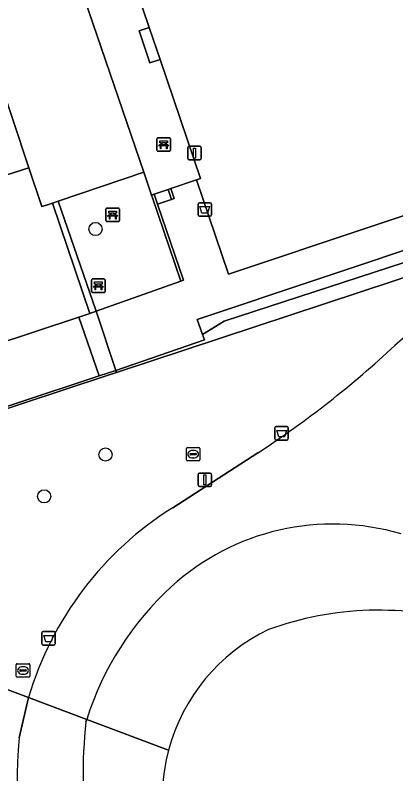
# Model space of a CAD drawing. Extents: x 158086 to 159499, y 382904 to 383981.
# Drawn here: x 159253 to 159281.1, y 383172.2 to 383228.4 of the extents above; entities that cross this region are included whole.
import ezdxf

# ---------------------------------------------------------------- set-up
doc = ezdxf.new("R2010")
doc.units = 0
for name, color, linetype in [('IMGEO_Afvalbak', 7, 'Continuous'), ('IMGEO_Bank', 7, 'Continuous'), ('IMGEO_Boom', 7, 'Continuous'), ('IMGEO_Groenvoorziening', 7, 'Continuous'), ('IMGEO_Haag', 7, 'Continuous'), ('IMGEO_Hek', 7, 'Continuous'), ('IMGEO_Kolk', 7, 'Continuous'), ('IMGEO_Lichtmast', 7, 'Continuous'), ('IMGEO_Muur', 7, 'Continuous'), ('IMGEO_Pand', 7, 'Continuous'), ('IMGEO_Rijbaan_lokaal_gesloten', 7, 'Continuous'), ('IMGEO_Rioolput', 7, 'Continuous'), ('IMGEO_Terreindeel_halfverhard', 7, 'Continuous'), ('IMGEO_Voetpad_open', 7, 'Continuous')]:
    doc.layers.add(name, color=color, linetype=linetype)

msp = doc.modelspace()

# ---------------------------------------------------------------- linework, layer by layer
at = {"layer": 'IMGEO_Afvalbak'}
for p, q in [((159266.498, 383213.57), (159266.498, 383214.37)), ((159266.498, 383214.37), (159266.498, 383213.57)), ((159266.598, 383214.47), (159267.388, 383214.47)), ((159267.388, 383214.47), (159266.598, 383214.47)), ((159267.488, 383214.37), (159267.488, 383213.57)), ((159267.488, 383213.57), (159267.488, 383214.37)), ((159267.388, 383213.47), (159266.598, 383213.47)), ((159266.598, 383213.47), (159267.388, 383213.47)), ((159272.188, 383196.993), (159272.188, 383197.793)), ((159272.188, 383197.793), (159272.188, 383196.993)), ((159272.288, 383197.893), (159273.078, 383197.893)), ((159273.078, 383197.893), (159272.288, 383197.893)), ((159273.178, 383197.793), (159273.178, 383196.993)), ((159273.178, 383196.993), (159273.178, 383197.793)), ((159273.078, 383196.893), (159272.288, 383196.893)), ((159272.288, 383196.893), (159273.078, 383196.893)), ((159254.93, 383181.801), (159254.93, 383182.601)), ((159254.93, 383182.601), (159254.93, 383181.801)), ((159255.03, 383182.701), (159255.82, 383182.701)), ((159255.82, 383182.701), (159255.03, 383182.701)), ((159255.92, 383182.601), (159255.92, 383181.801)), ((159255.92, 383181.801), (159255.92, 383182.601)), ((159255.82, 383181.701), (159255.03, 383181.701)), ((159255.03, 383181.701), (159255.82, 383181.701))]:
    msp.add_line(p, q, dxfattribs=at)
for points in [[(159266.641, 383214.184), (159267.345, 383214.184), (159267.196, 383213.714), (159266.79, 383213.714), (159266.641, 383214.184)], [(159272.331, 383197.607), (159273.035, 383197.607), (159272.886, 383197.137), (159272.48, 383197.137), (159272.331, 383197.607)], [(159255.073, 383182.415), (159255.777, 383182.415), (159255.628, 383181.945), (159255.222, 383181.945), (159255.073, 383182.415)]]:
    msp.add_lwpolyline(points, dxfattribs=at)
for centre, start, end in [((159266.598, 383214.37), 90, 180), ((159266.598, 383214.37), 90, 180), ((159267.388, 383214.37), 0, 90), ((159267.388, 383214.37), 360, 90), ((159266.598, 383213.57), 180, 270), ((159266.598, 383213.57), 180, 270), ((159267.388, 383213.57), 270, 0), ((159267.388, 383213.57), 270, 0), ((159272.288, 383197.793), 90, 180), ((159272.288, 383197.793), 90, 180), ((159273.078, 383197.793), 0, 90), ((159273.078, 383197.793), 360, 90), ((159272.288, 383196.993), 180, 270), ((159272.288, 383196.993), 180, 270), ((159273.078, 383196.993), 270, 0), ((159273.078, 383196.993), 270, 0), ((159255.03, 383182.601), 90, 180), ((159255.03, 383182.601), 90, 180), ((159255.82, 383182.601), 0, 90), ((159255.82, 383182.601), 360, 90), ((159255.03, 383181.801), 180, 270), ((159255.03, 383181.801), 180, 270), ((159255.82, 383181.801), 270, 0), ((159255.82, 383181.801), 270, 0)]:
    msp.add_arc(centre, 0.1, start, end, dxfattribs=at)
at = {"layer": 'IMGEO_Bank'}
for p, q in [((159263.455, 383218.362), (159263.455, 383219.203)), ((159263.455, 383219.203), (159263.455, 383218.362)), ((159263.53, 383219.287), (159264.371, 383219.287)), ((159264.371, 383219.287), (159263.53, 383219.287)), ((159263.764, 383218.793), (159263.764, 383218.899)), ((159263.808, 383218.899), (159263.808, 383218.793)), ((159264.096, 383218.905), (159263.814, 383218.905)), ((159264.102, 383218.793), (159264.102, 383218.899)), ((159264.146, 383218.899), (159264.146, 383218.793)), ((159264.455, 383219.212), (159264.455, 383218.371)), ((159264.455, 383218.371), (159264.455, 383219.212)), ((159264.38, 383218.287), (159263.539, 383218.287)), ((159263.539, 383218.287), (159264.38, 383218.287)), ((159264.152, 383218.685), (159263.759, 383218.685)), ((159263.814, 383218.787), (159264.096, 383218.787)), ((159259.68, 383213.155), (159259.68, 383213.996)), ((159259.68, 383213.996), (159259.68, 383213.155)), ((159259.755, 383214.08), (159260.596, 383214.08)), ((159260.596, 383214.08), (159259.755, 383214.08)), ((159260.68, 383214.005), (159260.68, 383213.164)), ((159260.68, 383213.164), (159260.68, 383214.005)), ((159260.377, 383213.478), (159259.984, 383213.478)), ((159259.989, 383213.586), (159259.989, 383213.692)), ((159260.033, 383213.692), (159260.033, 383213.586)), ((159260.321, 383213.698), (159260.039, 383213.698)), ((159260.039, 383213.58), (159260.321, 383213.58)), ((159260.327, 383213.586), (159260.327, 383213.692)), ((159260.371, 383213.692), (159260.371, 383213.586)), ((159260.605, 383213.08), (159259.764, 383213.08)), ((159259.764, 383213.08), (159260.605, 383213.08)), ((159258.62, 383207.9), (159258.62, 383208.741)), ((159258.62, 383208.741), (159258.62, 383207.9)), ((159258.695, 383208.825), (159259.536, 383208.825)), ((159259.536, 383208.825), (159258.695, 383208.825)), ((159259.62, 383208.75), (159259.62, 383207.909)), ((159259.62, 383207.909), (159259.62, 383208.75)), ((159259.317, 383208.223), (159258.924, 383208.223)), ((159258.929, 383208.331), (159258.929, 383208.437)), ((159258.973, 383208.437), (159258.973, 383208.331)), ((159259.261, 383208.443), (159258.979, 383208.443)), ((159258.979, 383208.325), (159259.261, 383208.325)), ((159259.267, 383208.331), (159259.267, 383208.437)), ((159259.311, 383208.437), (159259.311, 383208.331)), ((159259.545, 383207.825), (159258.704, 383207.825)), ((159258.704, 383207.825), (159259.545, 383207.825))]:
    msp.add_line(p, q, dxfattribs=at)
for points in [[(159263.758, 383218.905), (159263.672, 383218.905), (159263.672, 383219.066), (159264.235, 383219.066), (159264.235, 383218.905), (159264.152, 383218.905)], [(159263.702, 383218.685), (159263.56, 383218.685), (159263.672, 383218.787), (159263.758, 383218.787)], [(159263.752, 383218.678), (159263.752, 383218.471), (159263.709, 383218.471), (159263.709, 383218.678)], [(159264.152, 383218.787), (159264.235, 383218.787), (159264.347, 383218.685), (159264.208, 383218.685)], [(159264.202, 383218.678), (159264.202, 383218.471), (159264.158, 383218.471), (159264.158, 383218.678)], [(159259.983, 383213.698), (159259.897, 383213.698), (159259.897, 383213.859), (159260.46, 383213.859), (159260.46, 383213.698), (159260.377, 383213.698)], [(159259.927, 383213.478), (159259.785, 383213.478), (159259.897, 383213.58), (159259.983, 383213.58)], [(159259.977, 383213.471), (159259.977, 383213.264), (159259.934, 383213.264), (159259.934, 383213.471)], [(159260.377, 383213.58), (159260.46, 383213.58), (159260.572, 383213.478), (159260.433, 383213.478)], [(159260.427, 383213.471), (159260.427, 383213.264), (159260.383, 383213.264), (159260.383, 383213.471)], [(159258.867, 383208.223), (159258.725, 383208.223), (159258.837, 383208.325), (159258.923, 383208.325)], [(159258.923, 383208.443), (159258.837, 383208.443), (159258.837, 383208.604), (159259.4, 383208.604), (159259.4, 383208.443), (159259.317, 383208.443)], [(159258.917, 383208.216), (159258.917, 383208.009), (159258.874, 383208.009), (159258.874, 383208.216)], [(159259.317, 383208.325), (159259.4, 383208.325), (159259.512, 383208.223), (159259.373, 383208.223)], [(159259.367, 383208.216), (159259.367, 383208.009), (159259.323, 383208.009), (159259.323, 383208.216)]]:
    msp.add_lwpolyline(points, dxfattribs=at)
for centre, radius, start, end in [((159263.533, 383219.209), 0.0779, 92.4484, 184.2845), ((159263.533, 383219.209), 0.0779, 92.4484, 184.2845), ((159263.757, 383218.898), 0.00671, 2.8957, 87.1043), ((159263.814, 383218.898), 0.00671, 92.8957, 177.1043), ((159264.096, 383218.898), 0.00671, 2.8957, 87.1043), ((159264.153, 383218.898), 0.00671, 92.8957, 177.1043), ((159264.377, 383219.209), 0.0779, 2.4484, 94.2845), ((159264.377, 383219.209), 0.0779, 2.4484, 94.2845), ((159263.533, 383218.365), 0.0779, 182.4484, 274.2845), ((159263.533, 383218.365), 0.0779, 182.4484, 274.2845), ((159263.702, 383218.678), 0.00671, 2.8957, 87.1043), ((159263.759, 383218.678), 0.00671, 92.8957, 177.1043), ((159263.757, 383218.794), 0.00671, 272.8957, 357.1043), ((159263.814, 383218.794), 0.00671, 182.8957, 267.1043), ((159264.096, 383218.794), 0.00671, 272.8957, 357.1043), ((159264.153, 383218.794), 0.00671, 182.8957, 267.1043), ((159264.151, 383218.678), 0.00671, 2.8957, 87.1043), ((159264.208, 383218.678), 0.00671, 92.8957, 177.1043), ((159264.377, 383218.365), 0.0779, 272.4484, 4.2845), ((159264.377, 383218.365), 0.0779, 272.4484, 4.2845), ((159259.758, 383214.002), 0.0779, 92.4484, 184.2845), ((159259.758, 383214.002), 0.0779, 92.4484, 184.2845), ((159260.602, 383214.002), 0.0779, 2.4484, 94.2845), ((159260.602, 383214.002), 0.0779, 2.4484, 94.2845), ((159259.927, 383213.471), 0.00671, 2.8957, 87.1043), ((159259.984, 383213.471), 0.00671, 92.8957, 177.1043), ((159259.982, 383213.691), 0.00671, 2.8957, 87.1043), ((159259.982, 383213.587), 0.00671, 272.8957, 357.1043), ((159260.039, 383213.691), 0.00671, 92.8957, 177.1043), ((159260.039, 383213.587), 0.00671, 182.8957, 267.1043), ((159260.321, 383213.691), 0.00671, 2.8957, 87.1043), ((159260.321, 383213.587), 0.00671, 272.8957, 357.1043), ((159260.378, 383213.691), 0.00671, 92.8957, 177.1043), ((159260.378, 383213.587), 0.00671, 182.8957, 267.1043), ((159260.376, 383213.471), 0.00671, 2.8957, 87.1043), ((159260.433, 383213.471), 0.00671, 92.8957, 177.1043), ((159259.758, 383213.158), 0.0779, 182.4484, 274.2845), ((159259.758, 383213.158), 0.0779, 182.4484, 274.2845), ((159260.602, 383213.158), 0.0779, 272.4484, 4.2845), ((159260.602, 383213.158), 0.0779, 272.4484, 4.2845), ((159258.698, 383208.747), 0.0779, 92.4484, 184.2845), ((159258.698, 383208.747), 0.0779, 92.4484, 184.2845), ((159259.542, 383208.747), 0.0779, 2.4484, 94.2845), ((159259.542, 383208.747), 0.0779, 2.4484, 94.2845), ((159258.867, 383208.216), 0.00671, 2.8957, 87.1043), ((159258.924, 383208.216), 0.00671, 92.8957, 177.1043), ((159258.922, 383208.436), 0.00671, 2.8957, 87.1043), ((159258.922, 383208.332), 0.00671, 272.8957, 357.1043), ((159258.979, 383208.436), 0.00671, 92.8957, 177.1043), ((159258.979, 383208.332), 0.00671, 182.8957, 267.1043), ((159259.261, 383208.436), 0.00671, 2.8957, 87.1043), ((159259.261, 383208.332), 0.00671, 272.8957, 357.1043), ((159259.318, 383208.436), 0.00671, 92.8957, 177.1043), ((159259.318, 383208.332), 0.00671, 182.8957, 267.1043), ((159259.316, 383208.216), 0.00671, 2.8957, 87.1043), ((159259.373, 383208.216), 0.00671, 92.8957, 177.1043), ((159258.698, 383207.903), 0.0779, 182.4484, 274.2845), ((159258.698, 383207.903), 0.0779, 182.4484, 274.2845), ((159259.542, 383207.903), 0.0779, 272.4484, 4.2845), ((159259.542, 383207.903), 0.0779, 272.4484, 4.2845)]:
    msp.add_arc(centre, radius, start, end, dxfattribs=at)
at = {"layer": 'IMGEO_Boom'}
for centre in [(159258.913, 383212.526), (159259.65, 383195.814), (159255.108, 383192.719)]:
    msp.add_circle(centre, 0.489, dxfattribs=at)
at = {"layer": 'IMGEO_Groenvoorziening'}
for points in [[(159266.829, 383204.703), (159268.432, 383205.71), (159322.708, 383223.416), (159322.405, 383224.184), (159321.382, 383223.84), (159321.285, 383224.179), (159266.422, 383205.813)], [(159255.716, 383214.449), (159255.346, 383214.324), (159254.934, 383214.185), (159253.978, 383217.059), (159249.852, 383215.764), (159247.365, 383223.082), (159243.22, 383221.693), (159248.351, 383206.761), (159243.526, 383205.122), (159244.673, 383201.695), (159257.686, 383205.993), (159258.48, 383206.276)], [(159258.48, 383206.276), (159258.962, 383206.447), (159256.153, 383214.597), (159255.716, 383214.449)], [(159259.189, 383201.638), (159240.421, 383195.424), (159250.29, 383164.76), (159269.39, 383105.92), (159269.562, 383105.976), (159245.463, 383181.002), (159240.87, 383195.427), (159259.763, 383201.672), (159260.472, 383201.907), (159260.425, 383202.047)]]:
    msp.add_lwpolyline(points, close=True, dxfattribs=at)
for points in [[(159318.726, 383218.744), (159318.984, 383219.706), (159325.121, 383221.737), (159324.654, 383223.123), (159260.472, 383201.907), (159259.763, 383201.672), (159240.87, 383195.427), (159245.463, 383181.002), (159253.953, 383177.812)], [(159264.629, 383191.877), (159270.936, 383195.949)], [(159253.261, 383174.823), (159253.953, 383177.812), (159245.463, 383181.002), (159269.562, 383105.976), (159277.763, 383108.722), (159280.702, 383099.791), (159285.774, 383101.475), (159285.83, 383101.268), (159313.791, 383110.288)], [(159264.313, 383173.918), (159258.257, 383176.194), (159258.2, 383176.019)], [(159258.257, 383176.194), (159264.313, 383173.918)]]:
    msp.add_lwpolyline(points, dxfattribs=at)
for centre, radius, start, end in [((159297.099, 383186.228), 23.859, 75.5595, 132.2234), ((159230.101, 383258.418), 74.632, 303.17216, 313.06881), ((159277.891, 383170.726), 24.965, 122.0888, 163.5108), ((159276.495, 383172.893), 17.772, 73.5484, 132.3399), ((159279.955, 383169.281), 22.772, 132.6531, 162.3269), ((159279.852, 383160.464), 23.819, 73.3145, 109.989), ((159277.719, 383170.342), 13.874, 115.663, 165.065), ((159294.493, 383172.088), 36.506, 173.8178, 201.4449), ((159288.217, 383171.575), 35.107, 174.6915, 220.7388), ((159277.719, 383170.345), 13.874, 165.0762, 213.194)]:
    msp.add_arc(centre, radius, start, end, dxfattribs=at)
at = {"layer": 'IMGEO_Haag'}
for points in [[(159266.829, 383204.703), (159268.432, 383205.71), (159322.708, 383223.416), (159322.405, 383224.184), (159321.382, 383223.84), (159321.285, 383224.179), (159266.422, 383205.813)], [(159258.48, 383206.276), (159258.962, 383206.447), (159256.153, 383214.597), (159255.716, 383214.449)]]:
    msp.add_lwpolyline(points, close=True, dxfattribs=at)
at = {"layer": 'IMGEO_Hek'}
for points in [[(159324.654, 383223.123), (159260.472, 383201.907)], [(159258.962, 383206.447), (159265.22, 383208.673)], [(159259.763, 383201.672), (159240.87, 383195.427), (159245.463, 383181.002)], [(159260.472, 383201.907), (159259.763, 383201.672)], [(159253.953, 383177.812), (159245.463, 383181.002)], [(159258.257, 383176.194), (159253.953, 383177.812)], [(159264.313, 383173.918), (159258.257, 383176.194)]]:
    msp.add_lwpolyline(points, dxfattribs=at)
at = {"layer": 'IMGEO_Kolk'}
for p, q in [((159265.71, 383196.345), (159266.562, 383196.345)), ((159265.635, 383195.419), (159265.635, 383196.271)), ((159265.894, 383195.839), (159265.894, 383195.851)), ((159266.332, 383195.802), (159265.934, 383195.802)), ((159265.937, 383195.888), (159266.335, 383195.888)), ((159266.123, 383196.125), (159266.148, 383196.125)), ((159266.378, 383195.851), (159266.378, 383195.839)), ((159266.636, 383196.271), (159266.636, 383195.419)), ((159266.562, 383195.345), (159265.71, 383195.345)), ((159266.146, 383195.565), (159266.121, 383195.565))]:
    msp.add_line(p, q, dxfattribs=at)
for points in [[(159265.71, 383196.345), (159266.562, 383196.345)], [(159265.635, 383195.419), (159265.635, 383196.271)], [(159266.636, 383196.271), (159266.636, 383195.419)], [(159266.562, 383195.345), (159265.71, 383195.345)]]:
    msp.add_lwpolyline(points, dxfattribs=at)
for centre, radius, start, end in [((159265.712, 383196.269), 0.0765, 91.552, 178.448), ((159265.712, 383196.269), 0.0765, 91.552, 178.448), ((159266.56, 383196.269), 0.0765, 1.552, 88.448), ((159266.56, 383196.269), 0.0765, 1.552, 88.448), ((159265.934, 383195.848), 0.0403, 85.8775, 175.7526), ((159265.931, 383195.838), 0.0366, 178.938, 274.7102), ((159266.335, 383195.845), 0.043, 264.8664, 352.4533), ((159266.339, 383195.85), 0.0386, 1.7309, 96.639), ((159265.712, 383195.421), 0.0765, 181.552, 268.448), ((159265.712, 383195.421), 0.0765, 181.552, 268.448), ((159266.56, 383195.421), 0.0765, 271.552, 358.448), ((159266.56, 383195.421), 0.0765, 271.552, 358.448)]:
    msp.add_arc(centre, radius, start, end, dxfattribs=at)
for centre, major_axis, ratio, start_param, end_param in [((159266.122, 383195.845), (-0.387, 0.002), 0.722429, 4.712389, 7.853982), ((159266.147, 383195.845), (-0.39, 0.002), 0.717154, 1.570796, 4.712389)]:
    msp.add_ellipse(centre, major_axis=major_axis, ratio=ratio, start_param=start_param, end_param=end_param, dxfattribs=at)
at = {"layer": 'IMGEO_Lichtmast'}
for p, q in [((159265.736, 383217.755), (159265.736, 383218.555)), ((159265.736, 383218.555), (159265.736, 383217.755)), ((159265.836, 383218.655), (159266.626, 383218.655)), ((159266.626, 383218.655), (159265.836, 383218.655)), ((159266.726, 383218.555), (159266.726, 383217.755)), ((159266.726, 383217.755), (159266.726, 383218.555)), ((159266.626, 383217.655), (159265.836, 383217.655)), ((159265.836, 383217.655), (159266.626, 383217.655)), ((159266.508, 383193.543), (159266.508, 383194.343)), ((159266.508, 383194.343), (159266.508, 383193.543)), ((159266.608, 383194.443), (159267.398, 383194.443)), ((159267.398, 383194.443), (159266.608, 383194.443)), ((159267.498, 383194.343), (159267.498, 383193.543)), ((159267.498, 383193.543), (159267.498, 383194.343)), ((159267.398, 383193.443), (159266.608, 383193.443)), ((159266.608, 383193.443), (159267.398, 383193.443))]:
    msp.add_line(p, q, dxfattribs=at)
for points in [[(159266.156, 383218.53), (159266.306, 383218.53), (159266.306, 383217.78), (159266.156, 383217.78), (159266.156, 383218.53)], [(159266.928, 383194.318), (159267.078, 383194.318), (159267.078, 383193.568), (159266.928, 383193.568), (159266.928, 383194.318)]]:
    msp.add_lwpolyline(points, dxfattribs=at)
for centre, start, end in [((159265.836, 383218.555), 90, 180), ((159265.836, 383218.555), 90, 180), ((159266.626, 383218.555), 0, 90), ((159266.626, 383218.555), 360, 90), ((159265.836, 383217.755), 180, 270), ((159265.836, 383217.755), 180, 270), ((159266.626, 383217.755), 270, 0), ((159266.626, 383217.755), 270, 0), ((159266.608, 383194.343), 90, 180), ((159266.608, 383194.343), 90, 180), ((159267.398, 383194.343), 0, 90), ((159267.398, 383194.343), 360, 90), ((159266.608, 383193.543), 180, 270), ((159266.608, 383193.543), 180, 270), ((159267.398, 383193.543), 270, 0), ((159267.398, 383193.543), 270, 0)]:
    msp.add_arc(centre, 0.1, start, end, dxfattribs=at)
at = {"layer": 'IMGEO_Muur'}
for points in [[(159264.473, 383215.529), (159264.283, 383215.464), (159264.534, 383214.725), (159264.724, 383214.79)], [(159263.493, 383214.371), (159263.242, 383215.11), (159263.051, 383215.045), (159263.123, 383214.835), (159265.22, 383208.673), (159265.41, 383208.738)]]:
    msp.add_lwpolyline(points, close=True, dxfattribs=at)
for points in [[(159256.153, 383214.597), (159258.962, 383206.447)], [(159258.962, 383206.447), (159260.425, 383202.047)], [(159260.425, 383202.047), (159260.472, 383201.907)]]:
    msp.add_lwpolyline(points, dxfattribs=at)
at = {"layer": 'IMGEO_Pand'}
msp.add_lwpolyline([(159255.716, 383214.449), (159256.153, 383214.597), (159262.475, 383216.739), (159256.844, 383233.291), (159249.452, 383230.66), (159250.374, 383227.889), (159253.978, 383217.059), (159254.934, 383214.185), (159255.346, 383214.324)], close=True, dxfattribs=at)
for centre, radius, start, end in [((159279.852, 383160.464), 23.819, 73.3145, 109.989), ((159277.719, 383170.342), 13.874, 115.663, 165.065), ((159277.719, 383170.345), 13.874, 165.0762, 213.194)]:
    msp.add_arc(centre, radius, start, end, dxfattribs=at)
at = {"layer": 'IMGEO_Rijbaan_lokaal_gesloten'}
for points in [[(159270.936, 383195.949), (159264.629, 383191.877)], [(159258.2, 383176.019), (159258.257, 383176.194), (159253.953, 383177.812), (159253.261, 383174.823)], [(159253.953, 383177.812), (159258.257, 383176.194)]]:
    msp.add_lwpolyline(points, dxfattribs=at)
for centre, radius, start, end in [((159297.099, 383186.228), 23.859, 75.5595, 132.2234), ((159230.101, 383258.418), 74.632, 303.17216, 313.06881), ((159277.891, 383170.726), 24.965, 122.0888, 163.5108), ((159276.495, 383172.893), 17.772, 73.5484, 132.3399), ((159279.955, 383169.281), 22.772, 132.6531, 162.3269), ((159294.493, 383172.088), 36.506, 173.8178, 201.4449), ((159288.217, 383171.575), 35.107, 174.6915, 220.7388)]:
    msp.add_arc(centre, radius, start, end, dxfattribs=at)
at = {"layer": 'IMGEO_Rioolput'}
for p, q in [((159253.048, 383179.392), (159253.048, 383180.244)), ((159253.123, 383180.318), (159253.975, 383180.318)), ((159253.536, 383180.098), (159253.561, 383180.098)), ((159254.049, 383180.244), (159254.049, 383179.392)), ((159253.307, 383179.812), (159253.307, 383179.824)), ((159253.745, 383179.775), (159253.347, 383179.775)), ((159253.35, 383179.861), (159253.748, 383179.861)), ((159253.559, 383179.538), (159253.534, 383179.538)), ((159253.791, 383179.824), (159253.791, 383179.812)), ((159253.975, 383179.318), (159253.123, 383179.318))]:
    msp.add_line(p, q, dxfattribs=at)
for points in [[(159253.048, 383179.392), (159253.048, 383180.244)], [(159253.123, 383180.318), (159253.975, 383180.318)], [(159254.049, 383180.244), (159254.049, 383179.392)], [(159253.975, 383179.318), (159253.123, 383179.318)]]:
    msp.add_lwpolyline(points, dxfattribs=at)
for centre, radius, start, end in [((159253.125, 383180.242), 0.0765, 91.552, 178.448), ((159253.125, 383180.242), 0.0765, 91.552, 178.448), ((159253.973, 383180.242), 0.0765, 1.552, 88.448), ((159253.973, 383180.242), 0.0765, 1.552, 88.448), ((159253.347, 383179.821), 0.0403, 85.8775, 175.7526), ((159253.344, 383179.811), 0.0366, 178.938, 274.7102), ((159253.748, 383179.818), 0.043, 264.8664, 352.4533), ((159253.752, 383179.823), 0.0386, 1.7309, 96.639), ((159253.125, 383179.394), 0.0765, 181.552, 268.448), ((159253.125, 383179.394), 0.0765, 181.552, 268.448), ((159253.973, 383179.394), 0.0765, 271.552, 358.448), ((159253.973, 383179.394), 0.0765, 271.552, 358.448)]:
    msp.add_arc(centre, radius, start, end, dxfattribs=at)
for centre, major_axis, ratio, start_param, end_param in [((159253.535, 383179.818), (-0.387, 0.002), 0.722429, 4.712389, 7.853982), ((159253.56, 383179.818), (-0.39, 0.002), 0.717154, 1.570796, 4.712389)]:
    msp.add_ellipse(centre, major_axis=major_axis, ratio=ratio, start_param=start_param, end_param=end_param, dxfattribs=at)
at = {"layer": 'IMGEO_Terreindeel_halfverhard'}
msp.add_lwpolyline([(159268.754, 383209.191), (159320.511, 383226.489), (159308.784, 383261.478), (159308.694, 383261.448), (159256.869, 383244.073), (159259.57, 383236.279), (159259.861, 383236.378), (159262.891, 383227.459), (159263.695, 383225.092), (159266.688, 383216.282), (159266.396, 383216.183)], close=True, dxfattribs=at)
at = {"layer": 'IMGEO_Voetpad_open'}
for points in [[(159256.844, 383233.291), (159262.475, 383216.739), (159263.051, 383215.045), (159263.242, 383215.11), (159264.283, 383215.464), (159264.473, 383215.529), (159266.396, 383216.183), (159266.688, 383216.282), (159263.695, 383225.092), (159262.939, 383224.835), (159262.135, 383227.202), (159262.891, 383227.459), (159259.861, 383236.378)], [(159250.29, 383164.76), (159240.421, 383195.424), (159259.189, 383201.638), (159257.686, 383205.993), (159244.673, 383201.695), (159244.209, 383201.542), (159242.83, 383201.087), (159242.108, 383200.848), (159236.229, 383198.899), (159235.831, 383198.766), (159246.571, 383165.223)]]:
    msp.add_lwpolyline(points, dxfattribs=at)
for points in [[(159250.374, 383227.889), (159246.211, 383226.478), (159247.365, 383223.082), (159249.852, 383215.764), (159253.978, 383217.059)], [(159263.695, 383225.092), (159262.891, 383227.459), (159262.135, 383227.202), (159262.939, 383224.835)], [(159266.974, 383204.306), (159266.829, 383204.703), (159266.422, 383205.813), (159321.285, 383224.179), (159320.511, 383226.489), (159268.754, 383209.191), (159266.396, 383216.183), (159264.473, 383215.529), (159264.724, 383214.79), (159264.534, 383214.725), (159263.493, 383214.371), (159265.41, 383208.738), (159265.22, 383208.673), (159258.962, 383206.447), (159260.425, 383202.047)], [(159324.654, 383223.123), (159324.106, 383224.752), (159322.405, 383224.184), (159322.708, 383223.416), (159268.432, 383205.71), (159266.829, 383204.703), (159266.974, 383204.306), (159260.425, 383202.047), (159260.472, 383201.907)], [(159256.153, 383214.597), (159258.962, 383206.447), (159265.22, 383208.673), (159263.123, 383214.835), (159263.051, 383215.045), (159262.475, 383216.739)], [(159263.242, 383215.11), (159263.493, 383214.371), (159264.534, 383214.725), (159264.283, 383215.464)], [(159260.425, 383202.047), (159258.962, 383206.447), (159258.48, 383206.276), (159257.686, 383205.993), (159259.189, 383201.638)]]:
    msp.add_lwpolyline(points, close=True, dxfattribs=at)

doc.saveas('drawing.dxf')
